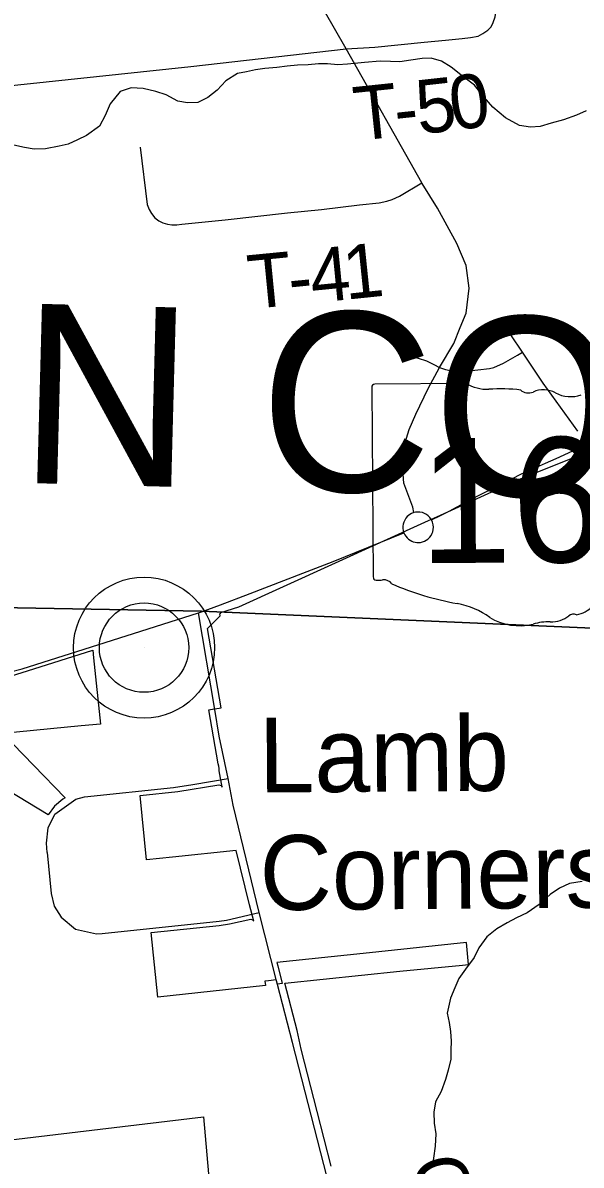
# Model space of a CAD drawing. Extents: x 114843 to 284848, y 317643 to 566895.
# Drawn here: x 151478 to 154590, y 436771 to 443138 of the extents above; entities that cross this region are included whole.
import ezdxf

# ---------------------------------------------------------------- set-up
doc = ezdxf.new("R2010")
doc.units = 0
for name, color, linetype in [('GM_X_Corporation', 7, 'Continuous'), ('GM_X_County', 7, 'Continuous'), ('GM_X_County_Road', 7, 'Continuous'), ('GM_X_County_Road_Text', 7, 'Continuous'), ('GM_X_County_Text', 7, 'Continuous'), ('GM_X_Minor_River', 7, 'Continuous'), ('GM_X_State_Location', 7, 'Continuous'), ('GM_X_State_Route', 7, 'Continuous'), ('GM_X_State_Shield', 7, 'Continuous'), ('GM_X_Township', 7, 'Continuous'), ('GM_X_Township_Road', 7, 'Continuous'), ('GM_X_Township_Road_Text', 7, 'Continuous'), ('GM_X_Unincorporated', 7, 'Continuous'), ('GM_X_Unincorporated_Location', 7, 'Continuous'), ('GM_X_Unincorporated_Text', 7, 'Continuous')]:
    doc.layers.add(name, color=color, linetype=linetype)

msp = doc.modelspace()

# ---------------------------------------------------------------- linework, layer by layer
at = {"layer": 'GM_X_Corporation'}
for points in [[(153195.6, 436766), (153117.8, 437069.9), (153028.9, 437417.1), (153007.3, 437521.6), (152938.7, 437785.3), (153580.1, 437851.4), (153928.4, 437885.9), (153961.9, 437889.3), (153953, 437991), (153951.2, 438011), (153375, 437950.7), (152894.1, 437901.1), (152899, 437881.3), (152923.1, 437783.3), (152896.8, 437779.6), (152890.4, 437804.5), (152847.6, 437798.7), (152827.7, 437796.6), (152830.3, 437771.7), (152231.3, 437706.8), (152193.4, 438067), (152572.6, 438106.6), (152629.8, 438115.3), (152749.4, 438142.6), (152758.3, 438138.8), (152764.6, 438130.4), (152741.9, 438220.9), (152667.2, 438525.4), (152311.4, 438487.7), (152166.7, 438472.4), (152132.3, 438830.6), (152341.8, 438853.4), (152570, 438891.4), (152583, 438886), (152588.4, 438877.3), (152572.2, 438967.7), (152571.6, 438981.1), (152569.7, 438994.4), (152566.3, 439007.4), (152514.3, 439309.3), (152523.6, 439310.7), (152582.6, 439319), (152506.5, 439762.4), (152577.2, 439833), (152575.2, 439843.6), (152578.8, 439845.1), (152581.1, 439851.2), (152682.2, 439883.2), (153739, 440363.3), (153805.6, 440393.7), (154256, 440598.4), (154567.2, 440721.8), (154657, 440757.3)], [(151347.4, 439476.7), (151503.6, 439526.2), (151868.4, 439640.8), (151871.4, 439598.5), (151910.7, 439229.2), (151803, 439218.9), (151365.9, 439176.7), (151537.5, 439000), (151713.7, 438818.4), (151701.5, 438811.4), (151654.8, 438771.2), (151618.8, 438723), (151225.7, 438960.2)], [(151410.4, 436911.8), (152484.1, 437039.2), (152512.9, 436722.2)]]:
    msp.add_lwpolyline(points, dxfattribs=at)
at = {"layer": 'GM_X_County'}
for points in [[(158404.1, 452870.8), (158333.6, 448459.5), (158349.6, 446685.9), (158353.3, 446271.9), (158383.8, 439701), (158384, 439649.9), (157544.7, 439673.3), (156714.8, 439694.2), (156141.6, 439709.5), (156052.6, 439711.8), (155550.4, 439725.3), (152473.5, 439858.4), (151137.9, 439881.9), (148176.9, 439982.7), (147260.1, 440013.6), (140707.4, 440166.3)], [(146657.9, 418021.9), (146961.8, 422359.1), (147068.3, 424330), (147185.7, 425924.8), (147234.5, 426587.1), (147381.4, 428076.8), (147386.3, 428151.2), (148147.7, 439229.9), (148176.9, 439982.7), (151137.9, 439881.9), (152473.5, 439858.4), (155550.4, 439725.3), (156052.6, 439711.8), (156141.6, 439709.5), (156714.8, 439694.2), (157544.7, 439673.3), (158384, 439649.9), (158383.8, 439701), (158353.3, 446271.9), (158349.6, 446685.9), (158333.6, 448459.5), (158404.1, 452870.8)]]:
    msp.add_lwpolyline(points, dxfattribs=at)
at = {"layer": 'GM_X_County_Road'}
for p, q in [((152547.9, 439309.8), (152456.7, 439849.7)), ((152897.7, 437778), (152892.4, 437798.6))]:
    msp.add_line(p, q, dxfattribs=at)
for points in [[(153704.1, 442241.9), (153701.4, 442246.3), (153280.2, 442993.5), (152747.1, 443923.9), (152681.5, 444038.2)], [(153916, 441440.3), (153948.5, 441519.6), (153965.3, 441659), (153949.3, 441785.2), (153896.8, 441907), (153790, 442105.1), (153704.1, 442241.9)], [(153657.8, 440407.6), (153651, 440438.3), (153602.2, 440572.5), (153593.3, 440672.9), (153602.1, 440774.7), (153630.8, 440870.5), (153668.4, 440956.1), (153736.4, 441100.1), (153799.8, 441216.6), (153879.4, 441351), (153916, 441440.3)], [(152892.4, 437798.6), (152795, 438179.3), (152649.7, 438776.5), (152622.1, 438925.8), (152572.8, 439162.6), (152547.9, 439309.8)], [(153243.7, 436434.8), (152980.6, 437453.9), (152897.7, 437778)]]:
    msp.add_lwpolyline(points, dxfattribs=at)
at = {"layer": 'GM_X_Minor_River'}
for points in [[(154617, 442646.4), (154563.1, 442623.8), (154491.3, 442597.1), (154423.4, 442578.5), (154361.5, 442559.9), (154307.5, 442555.4), (154245.4, 442564.9), (154169, 442608.4), (154098.4, 442668), (154037.8, 442735.7), (153995.3, 442789.5), (153928.8, 442841.1), (153866.3, 442890.7), (153812, 442924.3), (153753.8, 442939.9), (153703.8, 442939.5), (153639.8, 442928.9), (153579.9, 442920.4), (153527.8, 442921.9), (153469.8, 442923.4), (153381.8, 442916.7), (153287.8, 442907.8), (153233.8, 442903.4), (153175.7, 442908.9), (153125.7, 442908.5), (153067.7, 442904), (153009.7, 442901.5), (152951.7, 442896.9), (152893.7, 442888.4), (152827.7, 442883.9), (152775.7, 442875.4), (152723.8, 442864.9), (152673.8, 442854.5), (152610.2, 442813.8)], [(152610.2, 442813.8), (152560.6, 442763.2), (152508.9, 442720.6), (152453.1, 442694.1), (152395.1, 442691.6), (152341, 442701.2), (152276.6, 442736.7), (152218.4, 442754.3), (152148.2, 442771.7), (152082.1, 442775.2), (152020.3, 442754.6), (151964.8, 442685.9), (151937.4, 442621.5), (151905.9, 442561), (151832.3, 442510.2), (151782.5, 442485.7), (151730.6, 442461.2), (151680.7, 442450.7), (151604.8, 442436), (151540.8, 442433.5), (151486.6, 442443.1), (151428.5, 442456.6)], [(154594.9, 438351.6), (154524.8, 438340), (154468.7, 438314.3), (154416.4, 438278.6), (154356.1, 438222.8), (154289.8, 438177.1), (154229.7, 438149.4), (154177.5, 438121.7), (154119.3, 438088), (154065.1, 438044.2), (154018.7, 437982.3), (153994.4, 437928.4), (153946, 437862.5), (153907.7, 437810.6), (153885.4, 437758.6), (153861.1, 437700.6), (153842.6, 437618.5), (153854.3, 437566.3), (153862.1, 437516.2), (153865.7, 437462), (153863.5, 437411.9), (153863.2, 437361.8), (153848.8, 437299.7), (153834.5, 437247.6), (153810.1, 437181.6), (153777.8, 437123.7), (153769.5, 437065.6), (153771.1, 437005.4), (153780.8, 436945.2), (153776.4, 436877.1), (153766, 436808.9), (153759.7, 436758.9)]]:
    msp.add_lwpolyline(points, dxfattribs=at)
at = {"layer": 'GM_X_State_Route'}
msp.add_line((152456.7, 439849.7), (152474.7, 439855.6), dxfattribs=at)
for points in [[(154392.1, 440683.3), (154451.5, 440709.8), (154567.4, 440762.5), (154646, 440784)], [(153854.3, 440416.4), (153987.3, 440487.9), (154149.3, 440568.3), (154258.2, 440623.7), (154392.1, 440683.3)], [(153755.1, 440368.2), (153746.4, 440380.5), (153737.8, 440389.8), (153727.4, 440397.7), (153717.2, 440403.1), (153705.4, 440407.5), (153691.2, 440410.4), (153677.9, 440411), (153666.8, 440410.1), (153657.8, 440407.6), (153644, 440402.4), (153634.5, 440396.8), (153627.5, 440391.8), (153620.4, 440385.2), (153613.5, 440377.4), (153606.4, 440366.1), (153601.2, 440353.9), (153598, 440343.1), (153596.6, 440331.7), (153596.8, 440318.9), (153598.6, 440307.3), (153600.6, 440299.3), (153602.2, 440295.4)], [(153755.1, 440368.2), (153806.8, 440390.8), (153854.3, 440416.4)], [(153602.2, 440295.4), (153607.5, 440284), (153612.9, 440276.4), (153620.4, 440266.9), (153627.7, 440260.2), (153636.4, 440254.2), (153647, 440248.4), (153654, 440245.7), (153664.1, 440242.8), (153674.6, 440241.3), (153681.9, 440240.3), (153694.2, 440242), (153705.8, 440244.7), (153716.3, 440248.4), (153726.5, 440254), (153734.4, 440259.4), (153740.5, 440264.8), (153746.5, 440271.3), (153753.2, 440280), (153759.5, 440292.3), (153762.9, 440300.8), (153765.6, 440314.2), (153766.5, 440326.3), (153765.4, 440339.3), (153761.1, 440354.3), (153755.1, 440368.2)], [(153038.6, 440069.9), (153208.4, 440134.9), (153602.2, 440295.4)], [(152474.7, 439855.6), (152579.8, 439893.8), (152745.3, 439957.5), (153038.6, 440069.9)], [(148148.9, 439227.1), (148390.2, 439240.4), (149481.3, 439320.1), (150275.1, 439371.6), (150794.6, 439408), (150980.7, 439432.2), (151183.1, 439463.1), (151473.5, 439537.1), (151936.6, 439684.2), (152456.7, 439849.7)]]:
    msp.add_lwpolyline(points, dxfattribs=at)
at = {"layer": 'GM_X_State_Shield'}
for p, q in [((153423.8, 441105.9), (153431.4, 440049.3)), ((153950.4, 441127.9), (153440.8, 441124.2))]:
    msp.add_line(p, q, dxfattribs=at)
for centre, major_axis, start_param, end_param in [((153443.7, 441108.3), (20.2, 0.1), 1.712693, 3.28349), ((154070.9, 441251.4), (195.5, 1.4), 4.042523, 4.731795), ((154140.9, 440536), (702, 5), 1.404758, 1.657858), ((154379.7, 440998.4), (117.3, 0.8), 0.950623, 2.079405), ((154296.1, 441119.9), (56.4, 0.4), 3.836095, 5.185415), ((154529.9, 441167), (141.1, 1), 4.081561, 5.145723), ((153451.5, 440047.1), (20.3, 0.1), 3.00124, 4.508301), ((153453.8, 440155.2), (155.2, 1.1), 4.665946, 4.897461), ((153486.8, 439988.7), (56, 0.4), 0.519207, 1.627899), ((154186.5, 440943.1), (1332.7, 9.6), 4.195995, 4.488959), ((153799, 439577.2), (417, 3), 0.823519, 1.323588), ((154530.1, 439954.8), (149.1, 1.1), 4.937069, 5.64225), ((154247.1, 439988.9), (264.6, 1.9), 4.026481, 4.996735), ((154419.8, 439911), (141, 1), 4.691044, 5.507374), ((154548.1, 439809.6), (39.7, 0.3), 1.147584, 2.315152), ((154402.6, 439624.7), (217.4, 1.6), 1.495662, 1.94098)]:
    msp.add_ellipse(centre, major_axis=major_axis, ratio=0.8, start_param=start_param, end_param=end_param, dxfattribs=at)
at = {"layer": 'GM_X_Township'}
for points in [[(158404.1, 452870.8), (158333.6, 448459.5), (158349.6, 446685.9), (158353.3, 446271.9), (158383.8, 439701), (158384, 439649.9), (157544.7, 439673.3), (156714.8, 439694.2), (156141.6, 439709.5), (156052.6, 439711.8), (155550.4, 439725.3), (152473.5, 439858.4), (151137.9, 439881.9), (148176.9, 439982.7), (147260.1, 440013.6), (140707.4, 440166.3)], [(147386.3, 428151.2), (148147.7, 439229.9), (148176.9, 439982.7), (151137.9, 439881.9), (152473.5, 439858.4), (155550.4, 439725.3), (156052.6, 439711.8), (156141.6, 439709.5), (156714.8, 439694.2), (157544.7, 439673.3), (158384, 439649.9), (158383.8, 439701), (158353.3, 446271.9), (158349.6, 446685.9), (158333.6, 448459.5), (158404.1, 452870.8)]]:
    msp.add_lwpolyline(points, dxfattribs=at)
at = {"layer": 'GM_X_Township_Road'}
for points in [[(153280.2, 442993.5), (153439.5, 443002.7), (153715.8, 443030), (153834.7, 443040.8), (153927.2, 443050.3), (153972.3, 443056.1), (154016.3, 443064.2), (154042.7, 443077.6), (154069, 443096.5), (154087.6, 443115.3), (154099.5, 443139.7), (154110.3, 443170.6), (154114.5, 443199.3), (154107.6, 443247.7), (154045.5, 443602)], [(151139.1, 439879.1), (151047.5, 440769.2), (150904.3, 442113.3), (150847.6, 442642.9), (150846.5, 442678.5), (150852.7, 442703.8), (150864.4, 442717.3), (150885.7, 442730.1), (150921.9, 442736.7), (152414.4, 442895.1), (153280.2, 442993.5)], [(152132.5, 442445.4), (152171.6, 442124.2), (152181.3, 442097.1), (152195.3, 442074.1), (152213.8, 442051.7), (152235.5, 442034.6), (152259.1, 442023.2), (152284.1, 442015.2), (152309.1, 442012.1), (152337, 442012.3), (152363.9, 442015.1), (152604.9, 442040.4), (152952.4, 442078.9), (153142.2, 442097.8), (153353.9, 442122.6), (153464.1, 442133.9), (153507.7, 442143.5), (153535.8, 442152.9), (153576.7, 442171.2), (153701.4, 442246.3)], [(154571.2, 440860.9), (154378.2, 441128.6), (154262.2, 441301.9), (154198.7, 441398.4)], [(153599.1, 441283.3), (153645.6, 441278.1), (153681.8, 441267.9), (153727.1, 441254.4), (153768.9, 441233.8), (153799.8, 441216.6), (153833.3, 441204.6), (153886, 441194.7), (153911.3, 441192.1), (153949.5, 441196.5), (154079.1, 441211.1), (154103, 441216.7), (154156.4, 441240.5), (154235.7, 441284.6), (154262.2, 441301.9)], [(151614.2, 438512.7), (151609, 438566.2), (151618.3, 438651.1), (151656.8, 438727.5), (151773.3, 438811.1), (151822.2, 438822.8), (152317.5, 438875), (152425.4, 438891.6), (152622.1, 438925.8)], [(151614.2, 438512.7), (151635.8, 438284.3), (151653.1, 438214), (151691.1, 438152.4), (151771.9, 438086.9), (151888.4, 438060.4), (151919.5, 438061.3), (152572.4, 438131.5), (152612.4, 438135.8), (152795, 438179.3)]]:
    msp.add_lwpolyline(points, dxfattribs=at)
at = {"layer": 'GM_X_Unincorporated'}
for radius in [392.9, 249]:
    msp.add_circle((152153.6, 439655.1), radius, dxfattribs=at)
at = {"layer": 'GM_X_Unincorporated_Location'}
msp.add_line((152153.6, 439655.1), (152153.6, 439655.1), dxfattribs=at)

# ---------------------------------------------------------------- texts
at = {"layer": 'GM_X_County_Road_Text'}
msp.add_text('C', height=300, rotation=284.00437, dxfattribs=at).set_placement((153636.3, 436788.1))
at = {"layer": 'GM_X_County_Text'}
msp.add_text('UNION COUNTY', height=1000.025, rotation=358.47409, dxfattribs=at).set_placement((148106.4, 440663.4))
at = {"layer": 'GM_X_State_Location'}
for s, p in [('s', (154278.6, 440513.5)), ('r', (154278.6, 440513.5)), ('161', (153926.1, 440438.2))]:
    msp.add_text(s, height=1, rotation=0.4121, dxfattribs=at).set_placement(p)
at = {"layer": 'GM_X_State_Shield'}
msp.add_text('161', height=696.11, rotation=0.4121, dxfattribs=at).set_placement((153687.3, 440125.6))
at = {"layer": 'GM_X_Township_Road_Text'}
for s, rotation, p in [('5', 6.27341, (153684.6, 442516.2)), ('0', 7.29919, (153874.1, 442537.1)), ('T', 6.01391, (153337.5, 442479.5)), ('-', 6.08052, (153561, 442503.1)), ('T', 5.57466, (152746.2, 441542)), ('4', 5.62587, (153092.5, 441575.9)), ('1', 5.91448, (153278, 441594.2)), ('-', 5.58393, (152969.6, 441563.8))]:
    msp.add_text(s, height=300, rotation=rotation, dxfattribs=at).set_placement(p)
at = {"layer": 'GM_X_Unincorporated_Text'}
for s, p in [('Lamb', (152794.2, 438847.6)), ('Corners', (152799, 438192))]:
    msp.add_text(s, height=417.01, rotation=0.41206, dxfattribs=at).set_placement(p)

doc.saveas('drawing.dxf')
